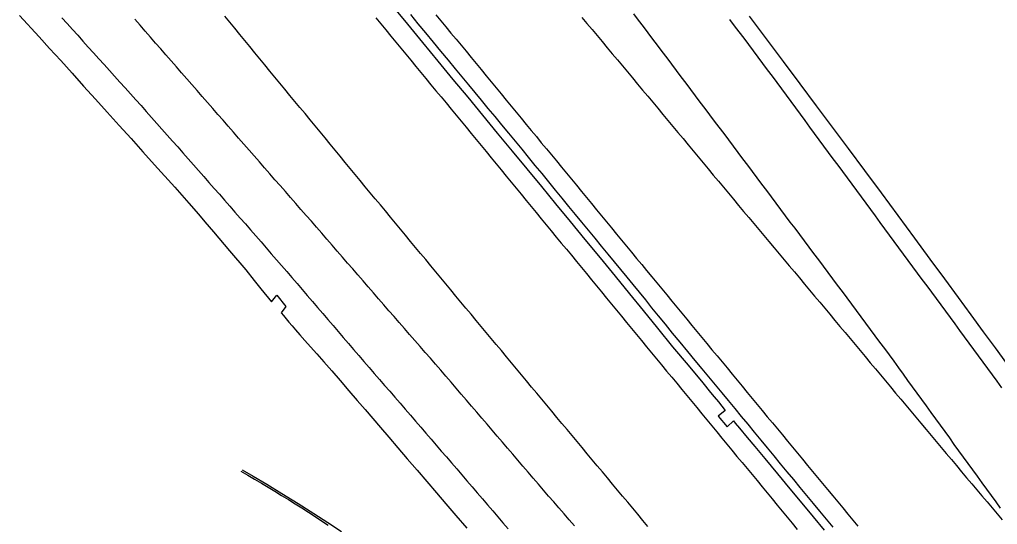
# Model space of a CAD drawing. Extents: x 1948091 to 1975253, y 787267 to 823306.
# Drawn here: x 1957568.8 to 1957878.4, y 811776.5 to 811936.3 of the extents above; entities that cross this region are included whole.
import ezdxf

# ---------------------------------------------------------------- set-up
doc = ezdxf.new("R2010")
doc.units = 0
doc.layers.add('RD_EX_Pavement_Markings', color=7, linetype='Continuous')
doc.layers.add('RD_EX_Road', color=7, linetype='Continuous')

msp = doc.modelspace()

# ---------------------------------------------------------------- linework, layer by layer
at = {"layer": 'RD_EX_Pavement_Markings'}
for points in [[(1957700.62, 811937.81), (1957702.21, 811935.88), (1957703.8, 811933.96), (1957705.39, 811932.03), (1957706.98, 811930.1), (1957708.57, 811928.17), (1957710.16, 811926.25), (1957711.74, 811924.32), (1957713.33, 811922.39), (1957714.92, 811920.46), (1957716.51, 811918.54), (1957718.1, 811916.61), (1957719.69, 811914.68), (1957721.28, 811912.76), (1957722.87, 811910.83), (1957724.46, 811908.9), (1957726.05, 811906.97), (1957727.64, 811905.05), (1957729.23, 811903.12), (1957730.82, 811901.19), (1957732.41, 811899.26), (1957733.99, 811897.33), (1957735.58, 811895.4), (1957737.17, 811893.47), (1957738.76, 811891.54), (1957740.35, 811889.61), (1957741.93, 811887.69), (1957743.52, 811885.76), (1957745.11, 811883.83), (1957746.7, 811881.9), (1957748.29, 811879.97), (1957749.87, 811878.04), (1957751.46, 811876.11), (1957753.05, 811874.18), (1957754.64, 811872.25), (1957756.23, 811870.32), (1957757.82, 811868.4), (1957759.4, 811866.47), (1957760.99, 811864.54), (1957762.58, 811862.61), (1957764.17, 811860.68), (1957765.76, 811858.75), (1957767.34, 811856.82), (1957768.93, 811854.89), (1957770.52, 811852.96), (1957772.11, 811851.03), (1957773.7, 811849.11), (1957775.29, 811847.18), (1957776.88, 811845.25), (1957778.47, 811843.33), (1957780.07, 811841.4), (1957781.66, 811839.48), (1957783.25, 811837.55), (1957784.84, 811835.62), (1957786.43, 811833.7), (1957788.02, 811831.77), (1957789.62, 811829.84), (1957791.21, 811827.92), (1957792.8, 811825.99), (1957794.39, 811824.06), (1957795.98, 811822.14), (1957797.57, 811820.21), (1957799.17, 811818.28), (1957800.76, 811816.36), (1957802.35, 811814.43), (1957803.94, 811812.51), (1957805.54, 811810.58), (1957807.13, 811808.65), (1957808.72, 811806.73), (1957810.31, 811804.8), (1957811.91, 811802.87), (1957813.5, 811800.95), (1957815.09, 811799.02), (1957816.68, 811797.1), (1957818.27, 811795.17), (1957819.87, 811793.24), (1957821.46, 811791.32), (1957823.05, 811789.39), (1957824.64, 811787.47), (1957826.24, 811785.54), (1957827.83, 811783.61), (1957829.42, 811781.69), (1957831.01, 811779.76), (1957832.62, 811777.84), (1957834.22, 811775.93)], [(1957763.2, 811938.15), (1957764.7, 811936.15), (1957766.2, 811934.15), (1957767.69, 811932.15), (1957769.19, 811930.15), (1957770.69, 811928.15), (1957772.19, 811926.15), (1957773.7, 811924.15), (1957775.2, 811922.16), (1957776.7, 811920.16), (1957778.2, 811918.16), (1957779.7, 811916.17), (1957781.2, 811914.17), (1957782.71, 811912.17), (1957784.21, 811910.17), (1957785.71, 811908.18), (1957787.21, 811906.18), (1957788.71, 811904.18), (1957790.22, 811902.19), (1957791.72, 811900.19), (1957793.22, 811898.19), (1957794.72, 811896.2), (1957796.22, 811894.2), (1957797.72, 811892.2), (1957799.23, 811890.2), (1957800.73, 811888.21), (1957802.23, 811886.21), (1957803.73, 811884.21), (1957805.23, 811882.21), (1957806.73, 811880.21), (1957808.23, 811878.21), (1957809.73, 811876.21), (1957811.22, 811874.21), (1957812.72, 811872.21), (1957814.22, 811870.21), (1957815.71, 811868.21), (1957817.21, 811866.21), (1957818.71, 811864.21), (1957820.21, 811862.21), (1957821.7, 811860.21), (1957823.2, 811858.2), (1957824.7, 811856.2), (1957826.19, 811854.2), (1957827.69, 811852.2), (1957829.19, 811850.2), (1957830.69, 811848.2), (1957832.18, 811846.2), (1957833.68, 811844.2), (1957835.18, 811842.2), (1957836.67, 811840.19), (1957838.15, 811838.17), (1957839.63, 811836.16), (1957841.11, 811834.15), (1957842.59, 811832.13), (1957844.07, 811830.12), (1957845.55, 811828.11), (1957847.03, 811826.09), (1957848.51, 811824.08), (1957849.97, 811822.06), (1957851.44, 811820.03), (1957852.91, 811818.01), (1957854.37, 811815.98), (1957855.84, 811813.96), (1957857.3, 811811.94), (1957858.77, 811809.91), (1957860.24, 811807.89), (1957861.7, 811805.86), (1957863.17, 811803.84), (1957864.63, 811801.81), (1957866.1, 811799.79), (1957867.57, 811797.77), (1957869.04, 811795.75), (1957870.51, 811793.72), (1957871.97, 811791.7), (1957873.44, 811789.68), (1957874.91, 811787.65), (1957876.38, 811785.63), (1957877.85, 811783.61), (1957879.31, 811781.59)], [(1957582.17, 811936.89), (1957583.84, 811935.03), (1957585.51, 811933.18), (1957587.19, 811931.32), (1957588.86, 811929.47), (1957590.53, 811927.61), (1957592.2, 811925.76), (1957593.88, 811923.91), (1957595.55, 811922.05), (1957597.22, 811920.2), (1957598.9, 811918.35), (1957600.59, 811916.5), (1957602.27, 811914.66), (1957603.94, 811912.8), (1957605.59, 811910.93), (1957607.25, 811909.06), (1957608.91, 811907.19), (1957610.56, 811905.32), (1957612.22, 811903.45), (1957613.88, 811901.58), (1957615.53, 811899.71), (1957617.19, 811897.84), (1957618.85, 811895.97), (1957620.5, 811894.1), (1957622.16, 811892.23), (1957623.81, 811890.36), (1957625.46, 811888.48), (1957627.11, 811886.6), (1957628.76, 811884.73), (1957630.4, 811882.85), (1957632.05, 811880.98), (1957633.7, 811879.1), (1957635.35, 811877.22), (1957637, 811875.35), (1957638.65, 811873.47), (1957640.3, 811871.6), (1957641.95, 811869.72), (1957643.6, 811867.84), (1957645.24, 811865.96), (1957646.87, 811864.07), (1957648.5, 811862.17), (1957650.13, 811860.28), (1957651.76, 811858.39), (1957653.39, 811856.49), (1957655.02, 811854.6), (1957656.64, 811852.7), (1957658.27, 811850.81), (1957659.9, 811848.92), (1957661.53, 811847.02), (1957663.16, 811845.13), (1957664.79, 811843.23), (1957666.42, 811841.34), (1957668.05, 811839.44), (1957669.67, 811837.55), (1957671.3, 811835.65), (1957672.93, 811833.76), (1957674.56, 811831.86), (1957676.19, 811829.97), (1957677.81, 811828.07), (1957679.44, 811826.18), (1957681.07, 811824.28), (1957682.7, 811822.38), (1957684.33, 811820.5), (1957685.98, 811818.62), (1957687.63, 811816.74), (1957689.28, 811814.86), (1957690.92, 811812.98), (1957692.55, 811811.08), (1957694.17, 811809.19), (1957695.8, 811807.29), (1957697.43, 811805.4), (1957699.06, 811803.5), (1957700.69, 811801.61), (1957702.31, 811799.71), (1957703.94, 811797.82), (1957705.57, 811795.92), (1957707.2, 811794.02), (1957708.83, 811792.13), (1957710.45, 811790.23), (1957712.08, 811788.34), (1957713.71, 811786.44), (1957715.34, 811784.55), (1957716.97, 811782.65), (1957718.59, 811780.76), (1957720.22, 811778.86), (1957721.85, 811776.96), (1957723.47, 811775.06)], [(1957744.45, 811775.99), (1957742.82, 811777.88), (1957741.2, 811779.78), (1957739.57, 811781.67), (1957737.94, 811783.57), (1957736.31, 811785.46), (1957734.68, 811787.36), (1957733.06, 811789.26), (1957731.43, 811791.15), (1957729.8, 811793.05), (1957728.17, 811794.94), (1957726.55, 811796.84), (1957724.92, 811798.73), (1957723.29, 811800.63), (1957721.66, 811802.53), (1957720.04, 811804.42), (1957718.41, 811806.32), (1957716.79, 811808.22), (1957715.16, 811810.12), (1957713.54, 811812.01), (1957711.91, 811813.91), (1957710.29, 811815.81), (1957708.66, 811817.71), (1957707.03, 811819.6), (1957705.41, 811821.5), (1957703.78, 811823.39), (1957702.14, 811825.28), (1957700.5, 811827.16), (1957698.86, 811829.05), (1957697.22, 811830.93), (1957695.58, 811832.82), (1957693.94, 811834.7), (1957692.3, 811836.59), (1957690.66, 811838.48), (1957689.02, 811840.36), (1957687.38, 811842.25), (1957685.74, 811844.13), (1957684.1, 811846.02), (1957682.47, 811847.91), (1957680.83, 811849.8), (1957679.19, 811851.68), (1957677.56, 811853.57), (1957675.92, 811855.46), (1957674.28, 811857.35), (1957672.65, 811859.23), (1957671.01, 811861.12), (1957669.37, 811863.01), (1957667.74, 811864.9), (1957666.1, 811866.79), (1957664.46, 811868.67), (1957662.82, 811870.55), (1957661.18, 811872.43), (1957659.53, 811874.31), (1957657.89, 811876.2), (1957656.24, 811878.08), (1957654.6, 811879.96), (1957652.95, 811881.84), (1957651.31, 811883.72), (1957649.66, 811885.6), (1957648.02, 811887.48), (1957646.38, 811889.36), (1957644.73, 811891.24), (1957643.09, 811893.12), (1957641.44, 811895), (1957639.8, 811896.88), (1957638.15, 811898.76), (1957636.51, 811900.64), (1957634.87, 811902.52), (1957633.22, 811904.41), (1957631.58, 811906.29), (1957629.94, 811908.17), (1957628.29, 811910.05), (1957626.65, 811911.93), (1957625.01, 811913.82), (1957623.36, 811915.7), (1957621.72, 811917.58), (1957620.08, 811919.46), (1957618.44, 811921.34), (1957616.79, 811923.22), (1957615.15, 811925.1), (1957613.51, 811926.99), (1957611.86, 811928.87), (1957610.22, 811930.75), (1957608.57, 811932.63), (1957606.93, 811934.51), (1957605.28, 811936.39)], [(1957767.74, 811775.83), (1957766.14, 811777.75), (1957764.54, 811779.66), (1957762.93, 811781.58), (1957761.33, 811783.5), (1957759.73, 811785.42), (1957758.13, 811787.34), (1957756.53, 811789.26), (1957754.93, 811791.17), (1957753.33, 811793.09), (1957751.72, 811795.01), (1957750.12, 811796.93), (1957748.52, 811798.85), (1957746.92, 811800.77), (1957745.32, 811802.68), (1957743.72, 811804.6), (1957742.12, 811806.52), (1957740.52, 811808.44), (1957738.92, 811810.36), (1957737.32, 811812.28), (1957735.72, 811814.2), (1957734.12, 811816.12), (1957732.52, 811818.04), (1957730.92, 811819.96), (1957729.32, 811821.88), (1957727.72, 811823.8), (1957726.12, 811825.72), (1957724.52, 811827.64), (1957722.93, 811829.56), (1957721.33, 811831.48), (1957719.73, 811833.4), (1957718.13, 811835.32), (1957716.53, 811837.24), (1957714.93, 811839.16), (1957713.33, 811841.08), (1957711.73, 811843), (1957710.13, 811844.92), (1957708.53, 811846.84), (1957706.94, 811848.76), (1957705.34, 811850.69), (1957703.75, 811852.61), (1957702.15, 811854.53), (1957700.56, 811856.46), (1957698.97, 811858.38), (1957697.37, 811860.31), (1957695.78, 811862.23), (1957694.18, 811864.15), (1957692.59, 811866.08), (1957690.99, 811868), (1957689.4, 811869.92), (1957687.81, 811871.85), (1957686.21, 811873.77), (1957684.62, 811875.7), (1957683.02, 811877.62), (1957681.43, 811879.54), (1957679.84, 811881.47), (1957678.24, 811883.39), (1957676.65, 811885.32), (1957675.06, 811887.24), (1957673.47, 811889.17), (1957671.88, 811891.1), (1957670.29, 811893.03), (1957668.7, 811894.95), (1957667.11, 811896.88), (1957665.52, 811898.81), (1957663.93, 811900.74), (1957662.35, 811902.67), (1957660.76, 811904.59), (1957659.17, 811906.52), (1957657.58, 811908.45), (1957655.99, 811910.38), (1957654.4, 811912.3), (1957652.81, 811914.23), (1957651.22, 811916.16), (1957649.63, 811918.09), (1957648.04, 811920.02), (1957646.45, 811921.94), (1957644.87, 811923.87), (1957643.28, 811925.81), (1957641.7, 811927.74), (1957640.12, 811929.67), (1957638.54, 811931.61), (1957636.95, 811933.54), (1957635.37, 811935.47), (1957633.79, 811937.4)], [(1957681.55, 811936.88), (1957683.14, 811934.95), (1957684.73, 811933.03), (1957686.32, 811931.1), (1957687.91, 811929.17), (1957689.5, 811927.25), (1957691.09, 811925.32), (1957692.68, 811923.4), (1957694.27, 811921.47), (1957695.86, 811919.54), (1957697.45, 811917.62), (1957699.04, 811915.69), (1957700.63, 811913.76), (1957702.23, 811911.84), (1957703.82, 811909.91), (1957705.41, 811907.98), (1957707, 811906.06), (1957708.59, 811904.13), (1957710.18, 811902.2), (1957711.77, 811900.28), (1957713.36, 811898.35), (1957714.95, 811896.42), (1957716.54, 811894.5), (1957718.12, 811892.56), (1957719.71, 811890.63), (1957721.3, 811888.7), (1957722.88, 811886.77), (1957724.47, 811884.84), (1957726.05, 811882.91), (1957727.64, 811880.98), (1957729.22, 811879.05), (1957730.81, 811877.12), (1957732.4, 811875.19), (1957733.98, 811873.26), (1957735.57, 811871.32), (1957737.15, 811869.39), (1957738.74, 811867.46), (1957740.32, 811865.53), (1957741.91, 811863.6), (1957743.5, 811861.67), (1957745.08, 811859.74), (1957746.67, 811857.81), (1957748.25, 811855.88), (1957749.84, 811853.95), (1957751.43, 811852.01), (1957753.01, 811850.08), (1957754.6, 811848.15), (1957756.18, 811846.22), (1957757.77, 811844.29), (1957759.36, 811842.36), (1957760.95, 811840.43), (1957762.54, 811838.51), (1957764.13, 811836.58), (1957765.72, 811834.65), (1957767.31, 811832.72), (1957768.9, 811830.79), (1957770.49, 811828.87), (1957772.08, 811826.94), (1957773.67, 811825.01), (1957775.26, 811823.08), (1957776.85, 811821.15), (1957778.44, 811819.23), (1957780.03, 811817.3), (1957781.62, 811815.37), (1957783.21, 811813.44), (1957784.8, 811811.51), (1957786.39, 811809.59), (1957787.98, 811807.66), (1957789.57, 811805.73), (1957791.16, 811803.8), (1957792.75, 811801.88), (1957794.34, 811799.95), (1957795.93, 811798.02), (1957797.53, 811796.1), (1957799.12, 811794.17), (1957800.71, 811792.24), (1957802.3, 811790.32), (1957803.89, 811788.39), (1957805.48, 811786.46), (1957807.08, 811784.54), (1957808.67, 811782.61), (1957810.26, 811780.68), (1957811.85, 811778.76), (1957813.44, 811776.83), (1957815.04, 811774.9)], [(1957746.84, 811936.99), (1957748.44, 811935.07), (1957750.04, 811933.15), (1957751.65, 811931.24), (1957753.25, 811929.32), (1957754.85, 811927.4), (1957756.45, 811925.48), (1957758.06, 811923.57), (1957759.66, 811921.65), (1957761.26, 811919.73), (1957762.87, 811917.82), (1957764.47, 811915.9), (1957766.07, 811913.98), (1957767.67, 811912.06), (1957769.26, 811910.14), (1957770.86, 811908.22), (1957772.46, 811906.3), (1957774.06, 811904.37), (1957775.66, 811902.45), (1957777.25, 811900.53), (1957778.85, 811898.61), (1957780.45, 811896.69), (1957782.05, 811894.77), (1957783.64, 811892.85), (1957785.24, 811890.92), (1957786.84, 811889), (1957788.44, 811887.08), (1957790.04, 811885.16), (1957791.63, 811883.24), (1957793.23, 811881.32), (1957794.83, 811879.4), (1957796.44, 811877.48), (1957798.05, 811875.57), (1957799.65, 811873.65), (1957801.26, 811871.74), (1957802.86, 811869.82), (1957804.47, 811867.91), (1957806.07, 811865.99), (1957807.68, 811864.08), (1957809.28, 811862.16), (1957810.89, 811860.25), (1957812.5, 811858.33), (1957814.1, 811856.42), (1957815.71, 811854.5), (1957817.31, 811852.58), (1957818.92, 811850.67), (1957820.52, 811848.75), (1957822.12, 811846.83), (1957823.73, 811844.92), (1957825.33, 811843), (1957826.93, 811841.08), (1957828.53, 811839.16), (1957830.14, 811837.25), (1957831.74, 811835.33), (1957833.34, 811833.41), (1957834.95, 811831.49), (1957836.55, 811829.58), (1957838.15, 811827.66), (1957839.76, 811825.74), (1957841.36, 811823.82), (1957842.96, 811821.91), (1957844.57, 811819.99), (1957846.17, 811818.07), (1957847.78, 811816.16), (1957849.38, 811814.24), (1957850.98, 811812.32), (1957852.59, 811810.41), (1957854.19, 811808.49), (1957855.8, 811806.57), (1957857.4, 811804.66), (1957859, 811802.74), (1957860.61, 811800.82), (1957862.21, 811798.9), (1957863.82, 811796.99), (1957865.42, 811795.07), (1957867.03, 811793.16), (1957868.64, 811791.25), (1957870.26, 811789.34), (1957871.87, 811787.43), (1957873.48, 811785.52), (1957875.1, 811783.61), (1957876.71, 811781.7), (1957878.32, 811779.8), (1957879.94, 811777.89)], [(1957879.76, 811819.76), (1957878.29, 811821.78), (1957876.82, 811823.8), (1957875.34, 811825.82), (1957873.86, 811827.84), (1957872.39, 811829.85), (1957870.91, 811831.87), (1957869.43, 811833.88), (1957867.95, 811835.9), (1957866.47, 811837.91), (1957865, 811839.93), (1957863.52, 811841.95), (1957862.04, 811843.96), (1957860.56, 811845.97), (1957859.07, 811847.98), (1957857.58, 811849.99), (1957856.1, 811852), (1957854.61, 811854.01), (1957853.12, 811856.02), (1957851.64, 811858.03), (1957850.15, 811860.04), (1957848.66, 811862.04), (1957847.18, 811864.05), (1957845.69, 811866.06), (1957844.21, 811868.08), (1957842.73, 811870.09), (1957841.25, 811872.1), (1957839.77, 811874.12), (1957838.29, 811876.13), (1957836.81, 811878.14), (1957835.33, 811880.15), (1957833.85, 811882.17), (1957832.37, 811884.18), (1957830.89, 811886.19), (1957829.41, 811888.21), (1957827.92, 811890.22), (1957826.44, 811892.23), (1957824.96, 811894.24), (1957823.48, 811896.25), (1957821.99, 811898.27), (1957820.51, 811900.28), (1957819.03, 811902.29), (1957817.55, 811904.3), (1957816.07, 811906.31), (1957814.58, 811908.32), (1957813.1, 811910.34), (1957811.61, 811912.34), (1957810.12, 811914.35), (1957808.63, 811916.35), (1957807.14, 811918.36), (1957805.65, 811920.37), (1957804.16, 811922.37), (1957802.67, 811924.37), (1957801.17, 811926.37), (1957799.67, 811928.37), (1957798.17, 811930.37), (1957796.67, 811932.37), (1957795.17, 811934.37), (1957793.67, 811936.37)], [(1957638.89, 811793.28), (1957641.04, 811792.02), (1957643.19, 811790.75), (1957645.34, 811789.48), (1957647.49, 811788.22), (1957649.65, 811786.95), (1957651.77, 811785.64), (1957653.89, 811784.33), (1957656.02, 811783.02), (1957658.14, 811781.7), (1957660.25, 811780.37), (1957662.34, 811779), (1957664.43, 811777.63), (1957666.51, 811776.26)]]:
    msp.add_lwpolyline(points, dxfattribs=at)
at = {"layer": 'RD_EX_Road'}
for points in [[(1957568.79, 811937.61), (1957574.99, 811930.85), (1957578.32, 811927.18), (1957581.81, 811923.31), (1957585.4, 811919.31), (1957589.06, 811915.25), (1957592.79, 811911.13), (1957596.57, 811906.96), (1957600.37, 811902.76), (1957604.13, 811898.6), (1957607.86, 811894.46), (1957611.55, 811890.36), (1957617.95, 811883.21), (1957622.42, 811878.14), (1957625.44, 811874.67), (1957627.47, 811872.31), (1957630.19, 811869.1), (1957635.31, 811863.1), (1957640.42, 811857.05), (1957643.09, 811853.73), (1957645.18, 811851.06), (1957648.53, 811846.99), (1957650.29, 811849.03), (1957653.1, 811845.47), (1957651.62, 811843.47), (1957652.35, 811842.57), (1957653.16, 811841.59), (1957654.06, 811840.51), (1957655.05, 811839.35), (1957656.2, 811838.03), (1957657.55, 811836.48), (1957659.12, 811834.71), (1957660.89, 811832.7), (1957662.89, 811830.45), (1957665.13, 811827.91), (1957667.61, 811825.09), (1957670.32, 811821.98), (1957673.08, 811818.8), (1957675.73, 811815.74), (1957678.24, 811812.8), (1957680.64, 811809.99), (1957683.07, 811807.13), (1957685.7, 811804.05), (1957688.53, 811800.75), (1957691.55, 811797.24), (1957694.66, 811793.63), (1957697.74, 811790.05), (1957700.78, 811786.51), (1957703.8, 811783), (1957706.95, 811779.33), (1957710.38, 811775.32)], [(1957686.95, 811940.44), (1957691.61, 811934.8), (1957696.37, 811929.03), (1957701.22, 811923.16), (1957706, 811917.38), (1957710.7, 811911.69), (1957715.38, 811906.02), (1957720.06, 811900.36), (1957724.75, 811894.69), (1957729.43, 811889.02), (1957734.02, 811883.46), (1957738.51, 811877.98), (1957743.1, 811872.4), (1957747.81, 811866.7), (1957752.59, 811860.89), (1957757.39, 811855.03), (1957761.9, 811849.46), (1957766.18, 811844.15), (1957770.72, 811838.59), (1957775.56, 811832.73), (1957780.44, 811826.84), (1957785.08, 811821.24), (1957787.55, 811818.26), (1957788.69, 811816.87), (1957790.04, 811815.24), (1957792.23, 811812.58), (1957790.01, 811810.74), (1957792.83, 811807.39), (1957794.82, 811809.27), (1957795.4, 811808.53), (1957796.73, 811806.97), (1957799.2, 811804.03), (1957801.57, 811801.15), (1957804.75, 811797.31), (1957808.74, 811792.48), (1957812.7, 811787.71), (1957816.5, 811783.15), (1957820.1, 811778.83), (1957823.55, 811774.68)], [(1957692.55, 811937.9), (1957694.94, 811935), (1957697.33, 811932.1), (1957699.72, 811929.19), (1957702.11, 811926.29), (1957704.46, 811923.46), (1957706.7, 811920.74), (1957708.85, 811918.15), (1957710.89, 811915.68), (1957712.9, 811913.24), (1957714.97, 811910.74), (1957717.08, 811908.18), (1957719.24, 811905.57), (1957721.41, 811902.94), (1957723.56, 811900.34), (1957725.68, 811897.77), (1957727.78, 811895.23), (1957729.87, 811892.7), (1957731.98, 811890.13), (1957734.11, 811887.54), (1957736.25, 811884.92), (1957738.39, 811882.29), (1957740.52, 811879.71), (1957742.62, 811877.15), (1957744.7, 811874.62), (1957746.76, 811872.11), (1957748.84, 811869.6), (1957750.91, 811867.09), (1957752.98, 811864.57), (1957755.04, 811862.08), (1957757.06, 811859.62), (1957759.06, 811857.19), (1957761.02, 811854.8), (1957762.97, 811852.4), (1957764.94, 811849.98), (1957766.92, 811847.53), (1957768.92, 811845.05), (1957770.98, 811842.5), (1957773.16, 811839.82), (1957775.46, 811837.03), (1957777.87, 811834.12), (1957780.29, 811831.21), (1957782.61, 811828.41), (1957784.84, 811825.73), (1957786.97, 811823.16), (1957789.05, 811820.66), (1957791.12, 811818.15), (1957793.19, 811815.65), (1957795.25, 811813.15), (1957797.3, 811810.66), (1957799.36, 811808.16), (1957801.42, 811805.66), (1957803.47, 811803.17), (1957805.53, 811800.67), (1957807.59, 811798.17), (1957809.65, 811795.67), (1957811.72, 811793.16), (1957813.79, 811790.65), (1957815.86, 811788.15), (1957817.94, 811785.64), (1957820.02, 811783.13), (1957822.1, 811780.63), (1957824.18, 811778.12), (1957826.26, 811775.61)], [(1957881.36, 811827.45), (1957877.77, 811832.36), (1957874.02, 811837.48), (1957870.11, 811842.81), (1957866.03, 811848.35), (1957861.73, 811854.2), (1957857.12, 811860.46), (1957852.21, 811867.14), (1957846.99, 811874.23), (1957841.67, 811881.45), (1957836.43, 811888.53), (1957831.28, 811895.46), (1957826.22, 811902.25), (1957821.14, 811909.03), (1957815.97, 811915.95), (1957810.68, 811923), (1957805.29, 811930.19), (1957799.9, 811937.37)], [(1957639.27, 811793.77), (1957642.76, 811791.73), (1957647.04, 811789.19), (1957651.86, 811786.26), (1957657.02, 811783.07), (1957662.01, 811779.92), (1957666.36, 811777.09), (1957670.7, 811774.21)]]:
    msp.add_lwpolyline(points, dxfattribs=at)

doc.saveas('drawing.dxf')
